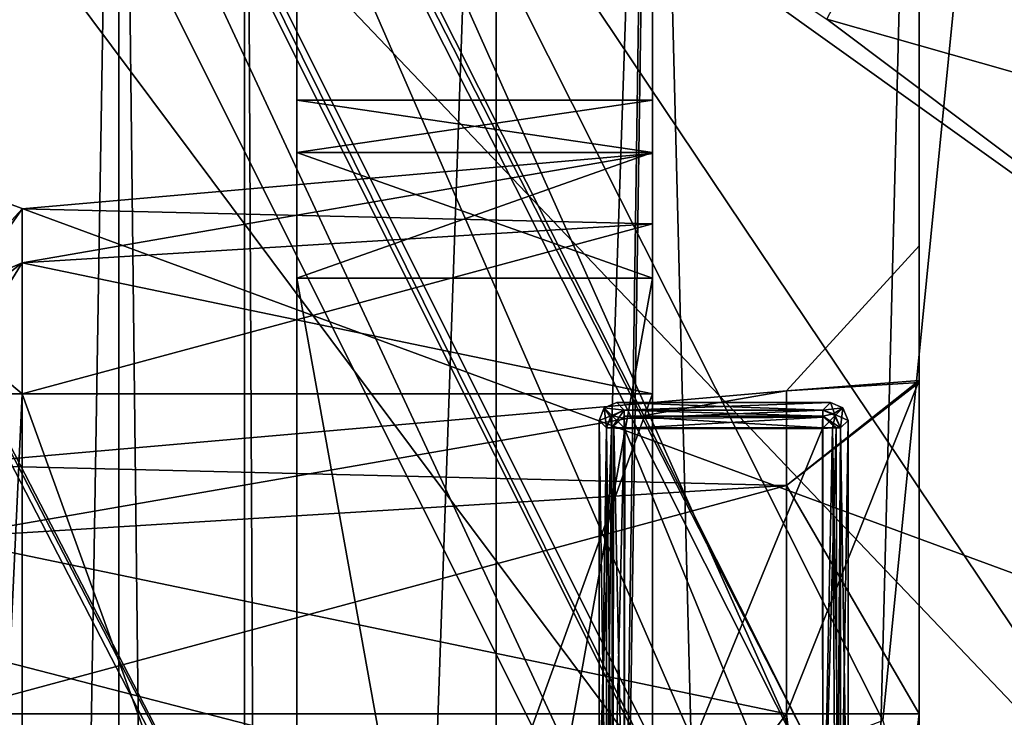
# Model space of a CAD drawing. Header units: millimetres. Extents: x -78 to 78, y -78 to 78.
# Tile 320 of 449: x 48.94 to 54.48, y 21.08 to 25. Entities that reach past the tile are written whole.
import ezdxf

# ---------------------------------------------------------------- set-up
doc = ezdxf.new("R2010")
doc.units = ezdxf.units.MM
doc.header["$LTSCALE"] = 41.718519
for name, color, linetype in [('10', 7, 'CONTINUOUS'), ('1061', 7, 'CONTINUOUS'), ('109', 7, 'CONTINUOUS'), ('1107', 7, 'CONTINUOUS'), ('119', 7, 'CONTINUOUS'), ('124', 7, 'CONTINUOUS'), ('1243', 7, 'CONTINUOUS'), ('125', 7, 'CONTINUOUS'), ('126', 7, 'CONTINUOUS'), ('1745', 7, 'CONTINUOUS'), ('1769', 7, 'CONTINUOUS'), ('1772', 7, 'CONTINUOUS'), ('1774', 7, 'CONTINUOUS'), ('24', 7, 'CONTINUOUS'), ('2704', 7, 'CONTINUOUS'), ('2720', 7, 'CONTINUOUS'), ('2737', 7, 'CONTINUOUS'), ('328', 7, 'CONTINUOUS'), ('344', 7, 'CONTINUOUS'), ('48', 7, 'CONTINUOUS'), ('6', 7, 'CONTINUOUS'), ('617', 7, 'CONTINUOUS'), ('619', 7, 'CONTINUOUS'), ('623', 7, 'CONTINUOUS'), ('627', 7, 'CONTINUOUS'), ('632', 7, 'CONTINUOUS'), ('638', 7, 'CONTINUOUS'), ('639', 7, 'CONTINUOUS'), ('640', 7, 'CONTINUOUS'), ('647', 7, 'CONTINUOUS'), ('648', 7, 'CONTINUOUS'), ('65', 7, 'CONTINUOUS'), ('657', 7, 'CONTINUOUS'), ('66', 7, 'CONTINUOUS'), ('662', 7, 'CONTINUOUS'), ('666', 7, 'CONTINUOUS'), ('670', 7, 'CONTINUOUS'), ('6723', 7, 'CONTINUOUS'), ('6729', 7, 'CONTINUOUS'), ('6732', 7, 'CONTINUOUS'), ('6735', 7, 'CONTINUOUS'), ('6736', 7, 'CONTINUOUS'), ('6737', 7, 'CONTINUOUS'), ('6738', 7, 'CONTINUOUS'), ('674', 7, 'CONTINUOUS'), ('6741', 7, 'CONTINUOUS'), ('6742', 7, 'CONTINUOUS'), ('6743', 7, 'CONTINUOUS'), ('6744', 7, 'CONTINUOUS'), ('6745', 7, 'CONTINUOUS'), ('6746', 7, 'CONTINUOUS'), ('6747', 7, 'CONTINUOUS'), ('6748', 7, 'CONTINUOUS'), ('6749', 7, 'CONTINUOUS'), ('6751', 7, 'CONTINUOUS'), ('6752', 7, 'CONTINUOUS'), ('6754', 7, 'CONTINUOUS'), ('6755', 7, 'CONTINUOUS'), ('6757', 7, 'CONTINUOUS'), ('6758', 7, 'CONTINUOUS'), ('6759', 7, 'CONTINUOUS'), ('6760', 7, 'CONTINUOUS'), ('6761', 7, 'CONTINUOUS'), ('6762', 7, 'CONTINUOUS'), ('6763', 7, 'CONTINUOUS'), ('682', 7, 'CONTINUOUS'), ('683', 7, 'CONTINUOUS'), ('689', 7, 'CONTINUOUS'), ('690', 7, 'CONTINUOUS'), ('692', 7, 'CONTINUOUS'), ('745', 7, 'CONTINUOUS'), ('748', 7, 'CONTINUOUS'), ('790', 7, 'CONTINUOUS'), ('855', 7, 'CONTINUOUS'), ('971', 7, 'CONTINUOUS')]:
    doc.layers.add(name, color=color, linetype=linetype)

msp = doc.modelspace()

# ---------------------------------------------------------------- linework, layer by layer
at = {"layer": '10', "linetype": 'CONTINUOUS'}
for points in [[(48.5, 30.5, -2), (49.5, -30.5, -2), (19.2675, 11.1265, -2), (48.5, 30.5, -2)], [(49.5, 30.5, -2), (49.5, -30.5, -2), (48.5, 30.5, -2), (49.5, 30.5, -2)]]:
    msp.add_3dface(points, dxfattribs=at)
at = {"layer": '1061', "color": 7, "linetype": 'CONTINUOUS'}
for points in [[(43.8434, 32.3723, 23.7), (51.768, 17.0379, 23.7), (43.8263, 32.322, 26.2), (43.8434, 32.3723, 23.7)], [(51.768, 17.0379, 23.7), (51.7312, 17.0098, 26.2), (43.8263, 32.322, 26.2), (51.768, 17.0379, 23.7)]]:
    msp.add_3dface(points, dxfattribs=at)
at = {"layer": '109', "linetype": 'CONTINUOUS'}
for points in [[(50.5, 12.45, 9.3), (50.5, 23.55, 9.3), (52.5, 12.45, 9.3), (50.5, 12.45, 9.3)], [(52.5, 12.45, 9.3), (50.5, 23.55, 9.3), (52.5, 23.55, 9.3), (52.5, 12.45, 9.3)]]:
    msp.add_3dface(points, dxfattribs=at)
at = {"layer": '1107', "color": 7, "linetype": 'CONTINUOUS'}
for points in [[(55.4979, 20.1347, 23.7), (54.9607, 17.4899, 23.7), (43.8434, 32.3723, 23.7), (55.4979, 20.1347, 23.7)], [(43.8434, 32.3723, 23.7), (54.9607, 17.4899, 23.7), (51.768, 17.0379, 23.7), (43.8434, 32.3723, 23.7)], [(51.2304, 26.4957, 23.7), (55.4979, 20.1347, 23.7), (43.8434, 32.3723, 23.7), (51.2304, 26.4957, 23.7)], [(56.8171, 22.4998, 23.7), (55.4979, 20.1347, 23.7), (51.2304, 26.4957, 23.7), (56.8171, 22.4998, 23.7)], [(53.4805, 25.0055, 23.7), (56.8171, 22.4998, 23.7), (51.2304, 26.4957, 23.7), (53.4805, 25.0055, 23.7)], [(56.0857, 24.266, 23.7), (56.8171, 22.4998, 23.7), (53.4805, 25.0055, 23.7), (56.0857, 24.266, 23.7)]]:
    msp.add_3dface(points, dxfattribs=at)
at = {"layer": '119', "linetype": 'CONTINUOUS'}
for points in [[(50.5, 24.2571, 9.0071), (50.5, 24.55, 8.3), (52.5, 24.2571, 9.0071), (50.5, 24.2571, 9.0071)], [(50.5, 24.55, 8.3), (52.5, 24.55, 8.3), (52.5, 24.2571, 9.0071), (50.5, 24.55, 8.3)], [(50.5, 23.55, 9.3), (50.5, 24.2571, 9.0071), (52.5, 23.55, 9.3), (50.5, 23.55, 9.3)], [(52.5, 23.55, 9.3), (50.5, 24.2571, 9.0071), (52.5, 24.2571, 9.0071), (52.5, 23.55, 9.3)]]:
    msp.add_3dface(points, dxfattribs=at)
at = {"layer": '124', "linetype": 'CONTINUOUS'}
for points in [[(50.5, 24.55, 5.2), (50.5, 24.2571, 4.4929), (52.5, 24.55, 5.2), (50.5, 24.55, 5.2)], [(52.5, 24.55, 5.2), (50.5, 24.2571, 4.4929), (52.5, 24.2571, 4.4929), (52.5, 24.55, 5.2)], [(50.5, 24.2571, 4.4929), (50.5, 23.55, 4.2), (52.5, 24.2571, 4.4929), (50.5, 24.2571, 4.4929)], [(50.5, 23.55, 4.2), (52.5, 23.55, 4.2), (52.5, 24.2571, 4.4929), (50.5, 23.55, 4.2)]]:
    msp.add_3dface(points, dxfattribs=at)
at = {"layer": '1243', "color": 7, "linetype": 'CONTINUOUS'}
msp.add_3dface([(56.0857, 24.266, 23.7), (53.4805, 25.0055, 23.7), (56.1174, 29.9723, 22.2), (56.0857, 24.266, 23.7)], dxfattribs=at)
at = {"layer": '125', "linetype": 'CONTINUOUS'}
for points in [[(50.5, 23.55, 4.2), (50.5, 12.45, 4.2), (52.5, 23.55, 4.2), (50.5, 23.55, 4.2)], [(50.5, 12.45, 4.2), (52.5, 12.45, 4.2), (52.5, 23.55, 4.2), (50.5, 12.45, 4.2)]]:
    msp.add_3dface(points, dxfattribs=at)
at = {"layer": '126', "linetype": 'CONTINUOUS'}
for points in [[(50.5, 24.55, 8.3), (50.5, 24.55, 5.2), (52.5, 24.55, 8.3), (50.5, 24.55, 8.3)], [(50.5, 24.55, 5.2), (52.5, 24.55, 5.2), (52.5, 24.55, 8.3), (50.5, 24.55, 5.2)]]:
    msp.add_3dface(points, dxfattribs=at)
at = {"layer": '1745', "linetype": 'CONTINUOUS'}
for points in [[(53.7961, 21.0623, 28.7), (56.7696, 51.03, 28.7), (48.9557, 30.6746, 28.7), (53.7961, 21.0623, 28.7)], [(56.7695, 10.7164, 28.7), (56.7696, 51.03, 28.7), (53.7961, 21.0623, 28.7), (56.7695, 10.7164, 28.7)], [(75.9193, 7.9475, 28.7), (69.7599, 30.9897, 28.7), (53.7937, -21.0684, 28.7), (75.9193, 7.9475, 28.7)], [(53.7937, -21.0684, 28.7), (69.7599, 30.9897, 28.7), (56.7669, -10.73, 28.7), (53.7937, -21.0684, 28.7)]]:
    msp.add_3dface(points, dxfattribs=at)
at = {"layer": '1769', "linetype": 'CONTINUOUS'}
for points in [[(60.256, 25.5201, 26.2), (57.424, 24.9089, 26.2), (49.1694, 31.6832, 26.2), (60.256, 25.5201, 26.2)], [(57.424, 24.9089, 26.2), (50.1469, 28.9523, 26.2), (49.1694, 31.6832, 26.2), (57.424, 24.9089, 26.2)], [(57.424, 24.9089, 26.2), (54.5532, 25.3347, 26.2), (50.1469, 28.9523, 26.2), (57.424, 24.9089, 26.2)]]:
    msp.add_3dface(points, dxfattribs=at)
at = {"layer": '1772', "linetype": 'CONTINUOUS'}
for points in [[(53.3285, 20.8862, 28.1826), (48.9557, 30.6746, 28.7), (48.5266, 30.4193, 28.1826), (53.3285, 20.8862, 28.1826)], [(53.7961, 21.0623, 28.7), (48.9557, 30.6746, 28.7), (53.3285, 20.8862, 28.1826), (53.7961, 21.0623, 28.7)]]:
    msp.add_3dface(points, dxfattribs=at)
at = {"layer": '1774', "linetype": 'CONTINUOUS'}
for points in [[(48.5837, 30.4571, 26.2), (53.3929, 20.9096, 26.2), (48.5266, 30.4193, 28.1826), (48.5837, 30.4571, 26.2)], [(53.3929, 20.9096, 26.2), (53.3285, 20.8862, 28.1826), (48.5266, 30.4193, 28.1826), (53.3929, 20.9096, 26.2)]]:
    msp.add_3dface(points, dxfattribs=at)
at = {"layer": '24', "linetype": 'CONTINUOUS'}
for points in [[(49.5, -30.5, -2), (49.5, 30.5, -2), (51.6213, 30.5, -1.1213), (49.5, -30.5, -2)], [(49.5, -30.5, -2), (51.6213, 30.5, -1.1213), (51.6213, -30.5, -1.1213), (49.5, -30.5, -2)], [(51.6213, 30.5, -1.1213), (52.5, 30.5, 1), (51.6213, -30.5, -1.1213), (51.6213, 30.5, -1.1213)], [(52.5, 30.5, 1), (52.5, 29.5, 1), (51.6213, -30.5, -1.1213), (52.5, 30.5, 1)], [(52.5, 29.5, 1), (52.5, -29.5, 1), (51.6213, -30.5, -1.1213), (52.5, 29.5, 1)]]:
    msp.add_3dface(points, dxfattribs=at)
at = {"layer": '2704', "linetype": 'CONTINUOUS'}
msp.add_3dface([(58.707, 21.4384, 21.67), (55.1976, 33.6948, 21.67), (47.837, 40.2223, 21.67), (58.707, 21.4384, 21.67)], dxfattribs=at)
at = {"layer": '2720', "linetype": 'CONTINUOUS'}
for points in [[(56.5926, 41.1966, 20.074), (66.5547, 21.688, 20.074), (47.8792, 40.1721, 20.074), (56.5926, 41.1966, 20.074)], [(47.8792, 40.1721, 20.074), (66.5547, 21.688, 20.074), (58.725, 21.3895, 20.074), (47.8792, 40.1721, 20.074)]]:
    msp.add_3dface(points, dxfattribs=at)
at = {"layer": '2737', "linetype": 'CONTINUOUS'}
for points in [[(58.707, 21.4384, 21.67), (47.837, 40.2223, 21.67), (47.8792, 40.1721, 20.074), (58.707, 21.4384, 21.67)], [(58.707, 21.4384, 21.67), (47.8792, 40.1721, 20.074), (58.725, 21.3895, 20.074), (58.707, 21.4384, 21.67)]]:
    msp.add_3dface(points, dxfattribs=at)
at = {"layer": '328', "linetype": 'CONTINUOUS'}
for points in [[(15.5, 30, 15), (32.5, 30, 15), (72.3187, 15.3427, 15), (15.5, 30, 15)], [(47.5, -30, 15), (15.5, 30, 15), (67, -30, 15), (47.5, -30, 15)], [(67, -30, 15), (15.5, 30, 15), (67.5, -30, 15), (67, -30, 15)], [(67.5, -30, 15), (15.5, 30, 15), (72.3187, -15.3427, 15), (67.5, -30, 15)], [(72.3187, -15.3427, 15), (15.5, 30, 15), (73.9493, 0, 15), (72.3187, -15.3427, 15)], [(73.9493, 0, 15), (15.5, 30, 15), (72.3187, 15.3427, 15), (73.9493, 0, 15)], [(32.5, 30, 15), (47.5, 30, 15), (72.3187, 15.3427, 15), (32.5, 30, 15)], [(47.5, 30, 15), (67, 30, 15), (72.3187, 15.3427, 15), (47.5, 30, 15)]]:
    msp.add_3dface(points, dxfattribs=at)
at = {"layer": '344', "linetype": 'CONTINUOUS'}
for points in [[(47.5, 30, 16.5), (15.5, -30, 16.5), (67, 30, 16.5), (47.5, 30, 16.5)], [(67, 30, 16.5), (15.5, -30, 16.5), (67.5, 30, 16.5), (67, 30, 16.5)], [(67.5, 30, 16.5), (15.5, -30, 16.5), (72.3187, 15.3427, 16.5), (67.5, 30, 16.5)]]:
    msp.add_3dface(points, dxfattribs=at)
at = {"layer": '48', "linetype": 'CONTINUOUS'}
for points in [[(49.5, 30.5), (49.5, -30.5), (50.2071, -30.5, 0.2929), (49.5, 30.5)], [(50.2071, 30.5, 0.2929), (49.5, 30.5), (50.2071, -30.5, 0.2929), (50.2071, 30.5, 0.2929)], [(50.5, 30.5, 1), (50.2071, 30.5, 0.2929), (50.5, -30.5, 1), (50.5, 30.5, 1)], [(50.5, -30.5, 1), (50.2071, 30.5, 0.2929), (50.2071, -30.5, 0.2929), (50.5, -30.5, 1)]]:
    msp.add_3dface(points, dxfattribs=at)
at = {"layer": '6', "linetype": 'CONTINUOUS'}
for points in [[(48.5, 30.5), (15.5, -33), (49.5, 30.5), (48.5, 30.5)], [(49.5, 30.5), (15.5, -33), (48.5, -30.5), (49.5, 30.5)], [(49.5, -30.5), (49.5, 30.5), (48.5, -30.5), (49.5, -30.5)]]:
    msp.add_3dface(points, dxfattribs=at)
at = {"layer": '617', "color": 7, "linetype": 'CONTINUOUS'}
for points in [[(52.5, 24.55, 5.2), (52.5, 24.2571, 4.4929), (52.5, 24.55, 8.3), (52.5, 24.55, 5.2)], [(52.5, 24.55, 8.3), (52.5, 24.2571, 4.4929), (52.5, 24.2571, 9.0071), (52.5, 24.55, 8.3)], [(52.5, 24.2571, 4.4929), (52.5, 23.55, 4.2), (52.5, 23.8544, 4.8957), (52.5, 24.2571, 4.4929)], [(52.5, 24.2571, 9.0071), (52.5, 24.2571, 4.4929), (52.5, 24.25, 5.85), (52.5, 24.2571, 9.0071)], [(52.5, 24.25, 5.85), (52.5, 24.2571, 4.4929), (52.5, 23.8544, 4.8957), (52.5, 24.25, 5.85)], [(52.5, 23.55, 9.3), (52.5, 24.2571, 9.0071), (52.5, 23.8543, 8.6044), (52.5, 23.55, 9.3)], [(52.5, 24.25, 7.65), (52.5, 24.2571, 9.0071), (52.5, 24.25, 5.85), (52.5, 24.25, 7.65)], [(52.5, 24.2571, 9.0071), (52.5, 24.25, 7.65), (52.5, 23.8543, 8.6044), (52.5, 24.2571, 9.0071)], [(52.5, 23.8544, 4.8957), (52.5, 23.55, 4.2), (52.5, 22.9, 4.5), (52.5, 23.8544, 4.8957)], [(52.5, 22.9, 9), (52.5, 23.55, 9.3), (52.5, 23.8543, 8.6044), (52.5, 22.9, 9)], [(52.5, 12.45, 9.3), (52.5, 23.55, 9.3), (52.5, 13.1, 9), (52.5, 12.45, 9.3)], [(52.5, 23.55, 4.2), (52.5, 12.45, 4.2), (52.5, 22.9, 4.5), (52.5, 23.55, 4.2)], [(52.5, 13.1, 9), (52.5, 23.55, 9.3), (52.5, 22.9, 9), (52.5, 13.1, 9)], [(52.5, 22.9, 4.5), (52.5, 12.45, 4.2), (52.5, 13.1, 4.5), (52.5, 22.9, 4.5)]]:
    msp.add_3dface(points, dxfattribs=at)
at = {"layer": '619', "color": 7, "linetype": 'CONTINUOUS'}
for points in [[(52.5, -29.5, 1), (52.5, 29.5, 1), (54, -29.5, 1.2645), (52.5, -29.5, 1)], [(54, -29.5, 1.2645), (52.5, 29.5, 1), (54, 29.5, 1.2645), (54, -29.5, 1.2645)]]:
    msp.add_3dface(points, dxfattribs=at)
at = {"layer": '623', "color": 7, "linetype": 'CONTINUOUS'}
for points in [[(52.5, 29.5, 14.5), (52.5, -29.5, 14.5), (54, 29.5, 14.2355), (52.5, 29.5, 14.5)], [(52.5, -29.5, 14.5), (54, -29.5, 14.2355), (54, 29.5, 14.2355), (52.5, -29.5, 14.5)]]:
    msp.add_3dface(points, dxfattribs=at)
at = {"layer": '627', "color": 7, "linetype": 'CONTINUOUS'}
for points in [[(54, -29.5, 1.2645), (54, 29.5, 1.2645), (54, -21.1, 4.1188), (54, -29.5, 1.2645)], [(54, 29.5, 1.2645), (54, 29.5, 14.2355), (54, 22.9634, 8.6073), (54, 29.5, 1.2645)], [(54, -7.5, 4.5508), (54, 29.5, 1.2645), (54, -5.9434, 5.1959), (54, -7.5, 4.5508)], [(54, 29.5, 1.2645), (54, -7.5, 4.5508), (54, -12.9254, 4.9042), (54, 29.5, 1.2645)], [(54, -5.9434, 5.1959), (54, 29.5, 1.2645), (54, -3.15, 5.1976), (54, -5.9434, 5.1959)], [(54, 7.5, 4.5508), (54, 29.5, 1.2645), (54, 9.0566, 5.1959), (54, 7.5, 4.5508)], [(54, 9.0566, 5.1959), (54, 29.5, 1.2645), (54, 14.8, 4.1188), (54, 9.0566, 5.1959)], [(54, -14.8, 4.1188), (54, 29.5, 1.2645), (54, -12.9254, 4.9042), (54, -14.8, 4.1188)], [(54, 29.5, 1.2645), (54, -14.8, 4.1188), (54, -21.1, 4.1188), (54, 29.5, 1.2645)], [(54, 21.1, 4.1188), (54, 29.5, 1.2645), (54, 22.9746, 4.9042), (54, 21.1, 4.1188)], [(54, 29.5, 1.2645), (54, 21.1, 4.1188), (54, 14.8, 4.1188), (54, 29.5, 1.2645)], [(54, 22.9746, 4.9042), (54, 29.5, 1.2645), (54, 23.7311, 6.7604), (54, 22.9746, 4.9042)], [(54, 23.7311, 6.7604), (54, 29.5, 1.2645), (54, 22.9634, 8.6073), (54, 23.7311, 6.7604)], [(54, 29.5, 1.2645), (54, 7.5, 4.5508), (54, -3.15, 5.1976), (54, 29.5, 1.2645)], [(54, 29.5, 14.2355), (54, -29.5, 14.2355), (54, 21.1, 9.3812), (54, 29.5, 14.2355)], [(54, 22.9634, 8.6073), (54, 29.5, 14.2355), (54, 21.1, 9.3812), (54, 22.9634, 8.6073)], [(54, 21.1, 9.3812), (54, -29.5, 14.2355), (54, 14.8, 9.3812), (54, 21.1, 9.3812)]]:
    msp.add_3dface(points, dxfattribs=at)
at = {"layer": '632', "color": 7, "linetype": 'CONTINUOUS'}
for points in [[(52.5, 23.8543, 8.6044), (52.5, 24.25, 7.65), (48.9564, 23.6353, 8.3853), (52.5, 23.8543, 8.6044)], [(52.5, 24.25, 7.65), (48.9564, 23.9399, 7.65), (48.9564, 23.6353, 8.3853), (52.5, 24.25, 7.65)], [(52.5, 22.9, 9), (52.5, 23.8543, 8.6044), (48.9564, 22.9, 8.6899), (52.5, 22.9, 9)], [(52.5, 23.8543, 8.6044), (48.9564, 23.6353, 8.3853), (48.9564, 22.9, 8.6899), (52.5, 23.8543, 8.6044)]]:
    msp.add_3dface(points, dxfattribs=at)
at = {"layer": '638', "color": 7, "linetype": 'CONTINUOUS'}
for points in [[(52.5, 13.1, 9), (52.5, 22.9, 9), (48.9564, 13.1, 8.6899), (52.5, 13.1, 9)], [(52.5, 22.9, 9), (48.9564, 22.9, 8.6899), (48.9564, 13.1, 8.6899), (52.5, 22.9, 9)]]:
    msp.add_3dface(points, dxfattribs=at)
at = {"layer": '639', "color": 7, "linetype": 'CONTINUOUS'}
for points in [[(52.5, 24.25, 7.65), (52.5, 24.25, 5.85), (48.9564, 23.9399, 5.85), (52.5, 24.25, 7.65)], [(52.5, 24.25, 7.65), (48.9564, 23.9399, 5.85), (48.9564, 23.9399, 7.65), (52.5, 24.25, 7.65)]]:
    msp.add_3dface(points, dxfattribs=at)
at = {"layer": '640', "color": 7, "linetype": 'CONTINUOUS'}
for points in [[(48.5, 23.4418, 7.65), (48.5, 23.2831, 8.0331), (48.9564, 23.9399, 7.65), (48.5, 23.4418, 7.65)], [(48.9564, 23.9399, 7.65), (48.5, 23.2831, 8.0331), (48.9564, 23.6353, 8.3853), (48.9564, 23.9399, 7.65)], [(48.5, 23.2831, 8.0331), (48.5, 22.9, 8.1918), (48.9564, 23.6353, 8.3853), (48.5, 23.2831, 8.0331)], [(48.9564, 23.6353, 8.3853), (48.5, 22.9, 8.1918), (48.9564, 22.9, 8.6899), (48.9564, 23.6353, 8.3853)]]:
    msp.add_3dface(points, dxfattribs=at)
at = {"layer": '647', "color": 7, "linetype": 'CONTINUOUS'}
for points in [[(52.5, 24.25, 5.85), (52.5, 23.8544, 4.8957), (48.9564, 23.9399, 5.85), (52.5, 24.25, 5.85)], [(52.5, 23.8544, 4.8957), (48.9564, 23.6353, 5.1147), (48.9564, 23.9399, 5.85), (52.5, 23.8544, 4.8957)], [(52.5, 23.8544, 4.8957), (52.5, 22.9, 4.5), (48.9564, 23.6353, 5.1147), (52.5, 23.8544, 4.8957)], [(52.5, 22.9, 4.5), (48.9564, 22.9, 4.8101), (48.9564, 23.6353, 5.1147), (52.5, 22.9, 4.5)]]:
    msp.add_3dface(points, dxfattribs=at)
at = {"layer": '648', "color": 7, "linetype": 'CONTINUOUS'}
for points in [[(48.5, 23.4418, 5.85), (48.5, 23.4418, 7.65), (48.9564, 23.9399, 5.85), (48.5, 23.4418, 5.85)], [(48.9564, 23.9399, 5.85), (48.5, 23.4418, 7.65), (48.9564, 23.9399, 7.65), (48.9564, 23.9399, 5.85)]]:
    msp.add_3dface(points, dxfattribs=at)
at = {"layer": '65', "linetype": 'CONTINUOUS'}
for points in [[(50.5, 29.5, 14.5), (50.5, -29.5, 14.5), (52.5, 29.5, 14.5), (50.5, 29.5, 14.5)], [(52.5, 29.5, 14.5), (50.5, -29.5, 14.5), (52.5, -29.5, 14.5), (52.5, 29.5, 14.5)]]:
    msp.add_3dface(points, dxfattribs=at)
at = {"layer": '657', "color": 7, "linetype": 'CONTINUOUS'}
for points in [[(52.5, 22.9, 4.5), (52.5, 13.1, 4.5), (48.9564, 22.9, 4.8101), (52.5, 22.9, 4.5)], [(48.9564, 22.9, 4.8101), (52.5, 13.1, 4.5), (48.9564, 13.1, 4.8101), (48.9564, 22.9, 4.8101)]]:
    msp.add_3dface(points, dxfattribs=at)
at = {"layer": '66', "linetype": 'CONTINUOUS'}
for points in [[(50.5, 30.5, 13.5), (50.5, 30.5, 1), (50.5, 24.2571, 4.4929), (50.5, 30.5, 13.5)], [(50.5, 30.2071, 14.2071), (50.5, 30.5, 13.5), (50.5, 24.2571, 4.4929), (50.5, 30.2071, 14.2071)], [(50.5, 30.5, 1), (50.5, -30.5, 1), (50.5, 23.55, 4.2), (50.5, 30.5, 1)], [(50.5, 30.5, 1), (50.5, 23.55, 4.2), (50.5, 24.2571, 4.4929), (50.5, 30.5, 1)], [(50.5, 29.5, 14.5), (50.5, 30.2071, 14.2071), (50.5, 24.2571, 4.4929), (50.5, 29.5, 14.5)], [(50.5, -29.5, 14.5), (50.5, 29.5, 14.5), (50.5, -23.55, 9.3), (50.5, -29.5, 14.5)], [(50.5, -23.55, 9.3), (50.5, 29.5, 14.5), (50.5, -12.45, 9.3), (50.5, -23.55, 9.3)], [(50.5, -12.45, 9.3), (50.5, 29.5, 14.5), (50.5, -11.7429, 9.0071), (50.5, -12.45, 9.3)], [(50.5, -11.7429, 9.0071), (50.5, 29.5, 14.5), (50.5, -7.4999, 8.9243), (50.5, -11.7429, 9.0071)], [(50.5, 12.45, 9.3), (50.5, 29.5, 14.5), (50.5, 23.55, 9.3), (50.5, 12.45, 9.3)], [(50.5, 29.5, 14.5), (50.5, 12.45, 9.3), (50.5, 9.0388, 8.2867), (50.5, 29.5, 14.5)], [(50.5, 23.55, 9.3), (50.5, 29.5, 14.5), (50.5, 24.2571, 9.0071), (50.5, 23.55, 9.3)], [(50.5, 24.2571, 9.0071), (50.5, 29.5, 14.5), (50.5, 24.55, 8.3), (50.5, 24.2571, 9.0071)], [(50.5, 24.55, 8.3), (50.5, 29.5, 14.5), (50.5, 24.55, 5.2), (50.5, 24.55, 8.3)], [(50.5, 24.55, 5.2), (50.5, 29.5, 14.5), (50.5, 24.2571, 4.4929), (50.5, 24.55, 5.2)], [(50.5, -3.17, 8.48), (50.5, 29.5, 14.5), (50.5, 3.17, 8.48), (50.5, -3.17, 8.48)], [(50.5, 29.5, 14.5), (50.5, -3.17, 8.48), (50.5, -5.9612, 8.2867), (50.5, 29.5, 14.5)], [(50.5, 3.17, 8.48), (50.5, 29.5, 14.5), (50.5, 7.5001, 8.9243), (50.5, 3.17, 8.48)], [(50.5, 7.5001, 8.9243), (50.5, 29.5, 14.5), (50.5, 9.0388, 8.2867), (50.5, 7.5001, 8.9243)], [(50.5, -7.4999, 8.9243), (50.5, 29.5, 14.5), (50.5, -5.9612, 8.2867), (50.5, -7.4999, 8.9243)], [(50.5, 23.55, 4.2), (50.5, -30.5, 1), (50.5, 12.45, 4.2), (50.5, 23.55, 4.2)]]:
    msp.add_3dface(points, dxfattribs=at)
at = {"layer": '662', "color": 7, "linetype": 'CONTINUOUS'}
for points in [[(48.9564, 23.6353, 5.1147), (48.5, 23.4418, 5.85), (48.9564, 23.9399, 5.85), (48.9564, 23.6353, 5.1147)], [(48.5, 23.2831, 5.4669), (48.5, 23.4418, 5.85), (48.9564, 23.6353, 5.1147), (48.5, 23.2831, 5.4669)], [(48.9564, 22.9, 4.8101), (48.5, 23.2831, 5.4669), (48.9564, 23.6353, 5.1147), (48.9564, 22.9, 4.8101)], [(48.5, 22.9, 5.3082), (48.5, 23.2831, 5.4669), (48.9564, 22.9, 4.8101), (48.5, 22.9, 5.3082)]]:
    msp.add_3dface(points, dxfattribs=at)
at = {"layer": '666', "color": 7, "linetype": 'CONTINUOUS'}
for points in [[(48.5, 22.9, 8.1918), (48.5, 13.1, 8.1918), (48.9564, 22.9, 8.6899), (48.5, 22.9, 8.1918)], [(48.9564, 22.9, 8.6899), (48.5, 13.1, 8.1918), (48.9564, 13.1, 8.6899), (48.9564, 22.9, 8.6899)]]:
    msp.add_3dface(points, dxfattribs=at)
at = {"layer": '670', "color": 7, "linetype": 'CONTINUOUS'}
for points in [[(48.5, 13.1, 5.3082), (48.5, 22.9, 5.3082), (48.9564, 13.1, 4.8101), (48.5, 13.1, 5.3082)], [(48.5, 22.9, 5.3082), (48.9564, 22.9, 4.8101), (48.9564, 13.1, 4.8101), (48.5, 22.9, 5.3082)]]:
    msp.add_3dface(points, dxfattribs=at)
at = {"layer": '6723', "color": 7, "linetype": 'CONTINUOUS'}
for points in [[(52.3418, 19.9918, 21.683), (52.3418, 22.708, 21.683), (53.458, 19.9918, 21.683), (52.3418, 19.9918, 21.683)], [(53.458, 19.9918, 21.683), (52.3418, 22.708, 21.683), (53.458, 22.708, 21.683), (53.458, 19.9918, 21.683)]]:
    msp.add_3dface(points, dxfattribs=at)
at = {"layer": '6729', "color": 7, "linetype": 'CONTINUOUS'}
for points in [[(52.2421, 22.708, 21.7751), (52.2708, 22.708, 21.7126), (52.2424, 19.9918, 21.7725), (52.2421, 22.708, 21.7751)], [(52.2424, 19.9918, 21.7725), (52.2708, 22.708, 21.7126), (52.2749, 19.9918, 21.7087), (52.2424, 19.9918, 21.7725)], [(52.2708, 22.708, 21.7126), (52.3418, 22.708, 21.683), (52.2749, 19.9918, 21.7087), (52.2708, 22.708, 21.7126)], [(52.3418, 22.708, 21.683), (52.3418, 19.9918, 21.683), (52.2749, 19.9918, 21.7087), (52.3418, 22.708, 21.683)]]:
    msp.add_3dface(points, dxfattribs=at)
at = {"layer": '6732', "color": 7, "linetype": 'CONTINUOUS'}
for points in [[(52.3418, 22.7749, 21.7087), (52.3418, 22.8074, 21.7725), (53.458, 22.7749, 21.7087), (52.3418, 22.7749, 21.7087)], [(53.458, 22.7749, 21.7087), (52.3418, 22.8074, 21.7725), (53.458, 22.8074, 21.7725), (53.458, 22.7749, 21.7087)], [(53.458, 22.708, 21.683), (52.3418, 22.708, 21.683), (52.3418, 22.7749, 21.7087), (53.458, 22.708, 21.683)], [(53.458, 22.708, 21.683), (52.3418, 22.7749, 21.7087), (53.458, 22.7749, 21.7087), (53.458, 22.708, 21.683)]]:
    msp.add_3dface(points, dxfattribs=at)
at = {"layer": '6735', "color": 7, "linetype": 'CONTINUOUS'}
for points in [[(52.3418, 22.8074, 21.7725), (52.2708, 22.708, 21.7126), (52.2632, 22.768, 21.7684), (52.3418, 22.8074, 21.7725)], [(52.2708, 22.708, 21.7126), (52.3418, 22.8074, 21.7725), (52.3418, 22.7749, 21.7087), (52.2708, 22.708, 21.7126)], [(52.2708, 22.708, 21.7126), (52.2421, 22.708, 21.7751), (52.2632, 22.768, 21.7684), (52.2708, 22.708, 21.7126)], [(52.3418, 22.708, 21.683), (52.2708, 22.708, 21.7126), (52.3418, 22.7749, 21.7087), (52.3418, 22.708, 21.683)]]:
    msp.add_3dface(points, dxfattribs=at)
at = {"layer": '6736', "color": 7, "linetype": 'CONTINUOUS'}
for points in [[(53.458, 19.9918, 21.683), (53.458, 22.708, 21.683), (53.5331, 22.708, 21.7169), (53.458, 19.9918, 21.683)], [(53.458, 19.9918, 21.683), (53.5331, 22.708, 21.7169), (53.5386, 19.9918, 21.7238), (53.458, 19.9918, 21.683)], [(53.5331, 22.708, 21.7169), (53.5577, 22.708, 21.7751), (53.5386, 19.9918, 21.7238), (53.5331, 22.708, 21.7169)], [(53.5386, 19.9918, 21.7238), (53.5577, 22.708, 21.7751), (53.5575, 19.9918, 21.7725), (53.5386, 19.9918, 21.7238)]]:
    msp.add_3dface(points, dxfattribs=at)
at = {"layer": '6737', "color": 7, "linetype": 'CONTINUOUS'}
for points in [[(53.458, 22.7749, 21.7087), (53.458, 22.8074, 21.7725), (53.518, 22.7866, 21.7684), (53.458, 22.7749, 21.7087)], [(53.458, 22.7749, 21.7087), (53.518, 22.7866, 21.7684), (53.5577, 22.708, 21.7751), (53.458, 22.7749, 21.7087)], [(53.458, 22.708, 21.683), (53.458, 22.7749, 21.7087), (53.5331, 22.708, 21.7169), (53.458, 22.708, 21.683)], [(53.458, 22.7749, 21.7087), (53.5577, 22.708, 21.7751), (53.5331, 22.708, 21.7169), (53.458, 22.7749, 21.7087)]]:
    msp.add_3dface(points, dxfattribs=at)
at = {"layer": '6738', "color": 7, "linetype": 'CONTINUOUS'}
for points in [[(53.4554, 22.7054, 22.77), (52.3444, 22.7054, 22.77), (52.3418, 19.9918, 22.77), (53.4554, 22.7054, 22.77)], [(53.458, 19.9918, 22.77), (53.4554, 22.7054, 22.77), (52.3418, 19.9918, 22.77), (53.458, 19.9918, 22.77)]]:
    msp.add_3dface(points, dxfattribs=at)
at = {"layer": '674', "color": 7, "linetype": 'CONTINUOUS'}
for points in [[(54, 14.8, 4.1188), (54, 21.1, 4.1188), (53.2529, 14.8, 4.9342), (54, 14.8, 4.1188)], [(54, 21.1, 4.1188), (53.2529, 21.1, 4.9342), (53.2529, 14.8, 4.9342), (54, 21.1, 4.1188)]]:
    msp.add_3dface(points, dxfattribs=at)
at = {"layer": '6741', "color": 7, "linetype": 'CONTINUOUS'}
for points in [[(52.2421, 22.708, 21.7751), (52.1999, 22.7502, 22.1765), (52.2293, 22.8207, 22.1743), (52.2421, 22.708, 21.7751)], [(52.2996, 22.8499, 22.1765), (52.3418, 22.8074, 21.7725), (52.2293, 22.8207, 22.1743), (52.2996, 22.8499, 22.1765)], [(52.2632, 22.768, 21.7684), (52.2421, 22.708, 21.7751), (52.2293, 22.8207, 22.1743), (52.2632, 22.768, 21.7684)], [(52.3418, 22.8074, 21.7725), (52.2632, 22.768, 21.7684), (52.2293, 22.8207, 22.1743), (52.3418, 22.8074, 21.7725)]]:
    msp.add_3dface(points, dxfattribs=at)
at = {"layer": '6742', "color": 7, "linetype": 'CONTINUOUS'}
for points in [[(53.5999, 19.9496, 22.2765), (53.5999, 19.9496, 22.1765), (53.5999, 22.7502, 22.1765), (53.5999, 19.9496, 22.2765)], [(53.5999, 22.7502, 22.2765), (53.5999, 19.9496, 22.2765), (53.5999, 22.7502, 22.1765), (53.5999, 22.7502, 22.2765)]]:
    msp.add_3dface(points, dxfattribs=at)
at = {"layer": '6743', "color": 7, "linetype": 'CONTINUOUS'}
for points in [[(53.458, 22.8074, 21.7725), (53.5002, 22.8499, 22.1765), (53.5705, 22.8208, 22.1743), (53.458, 22.8074, 21.7725)], [(53.458, 22.8074, 21.7725), (53.5705, 22.8208, 22.1743), (53.518, 22.7866, 21.7684), (53.458, 22.8074, 21.7725)], [(53.5705, 22.8208, 22.1743), (53.5999, 22.7502, 22.1765), (53.518, 22.7866, 21.7684), (53.5705, 22.8208, 22.1743)], [(53.518, 22.7866, 21.7684), (53.5999, 22.7502, 22.1765), (53.5577, 22.708, 21.7751), (53.518, 22.7866, 21.7684)]]:
    msp.add_3dface(points, dxfattribs=at)
at = {"layer": '6744', "color": 7, "linetype": 'CONTINUOUS'}
for points in [[(52.2421, 22.708, 21.7751), (52.2424, 19.9918, 21.7725), (52.1999, 22.7502, 22.1765), (52.2421, 22.708, 21.7751)], [(52.2424, 19.9918, 21.7725), (52.1999, 19.9496, 22.1765), (52.1999, 22.7502, 22.1765), (52.2424, 19.9918, 21.7725)]]:
    msp.add_3dface(points, dxfattribs=at)
at = {"layer": '6745', "color": 7, "linetype": 'CONTINUOUS'}
for points in [[(53.458, 22.8074, 22.6805), (52.3418, 22.8074, 22.6805), (52.3418, 22.7617, 22.7544), (53.458, 22.8074, 22.6805)], [(53.458, 22.8074, 22.6805), (52.3418, 22.7617, 22.7544), (53.458, 22.7678, 22.7501), (53.458, 22.8074, 22.6805)], [(52.3418, 22.7617, 22.7544), (52.3444, 22.7054, 22.77), (53.458, 22.7678, 22.7501), (52.3418, 22.7617, 22.7544)], [(53.458, 22.7678, 22.7501), (52.3444, 22.7054, 22.77), (53.4554, 22.7054, 22.77), (53.458, 22.7678, 22.7501)]]:
    msp.add_3dface(points, dxfattribs=at)
at = {"layer": '6746', "color": 7, "linetype": 'CONTINUOUS'}
for points in [[(53.5577, 22.708, 21.7751), (53.5999, 19.9496, 22.1765), (53.5575, 19.9918, 21.7725), (53.5577, 22.708, 21.7751)], [(53.5999, 22.7502, 22.1765), (53.5999, 19.9496, 22.1765), (53.5577, 22.708, 21.7751), (53.5999, 22.7502, 22.1765)]]:
    msp.add_3dface(points, dxfattribs=at)
at = {"layer": '6747', "color": 7, "linetype": 'CONTINUOUS'}
for points in [[(52.3418, 22.8074, 21.7725), (52.2996, 22.8499, 22.1765), (53.5002, 22.8499, 22.1765), (52.3418, 22.8074, 21.7725)], [(53.458, 22.8074, 21.7725), (52.3418, 22.8074, 21.7725), (53.5002, 22.8499, 22.1765), (53.458, 22.8074, 21.7725)]]:
    msp.add_3dface(points, dxfattribs=at)
at = {"layer": '6748', "color": 7, "linetype": 'CONTINUOUS'}
for points in [[(53.5002, 22.8499, 22.1765), (53.5002, 22.8499, 22.2765), (53.5706, 22.8206, 22.2786), (53.5002, 22.8499, 22.1765)], [(53.5002, 22.8499, 22.1765), (53.5706, 22.8206, 22.2786), (53.5705, 22.8208, 22.1743), (53.5002, 22.8499, 22.1765)], [(53.5999, 22.7502, 22.2765), (53.5999, 22.7502, 22.1765), (53.5705, 22.8208, 22.1743), (53.5999, 22.7502, 22.2765)], [(53.5706, 22.8206, 22.2786), (53.5999, 22.7502, 22.2765), (53.5705, 22.8208, 22.1743), (53.5706, 22.8206, 22.2786)]]:
    msp.add_3dface(points, dxfattribs=at)
at = {"layer": '6749', "color": 7, "linetype": 'CONTINUOUS'}
for points in [[(52.3418, 22.7617, 22.7544), (52.3418, 22.8074, 22.6805), (52.2719, 22.7779, 22.6847), (52.3418, 22.7617, 22.7544)], [(52.2424, 22.708, 22.6805), (52.3444, 22.7054, 22.77), (52.2719, 22.7779, 22.6847), (52.2424, 22.708, 22.6805)], [(52.3444, 22.7054, 22.77), (52.3418, 22.7617, 22.7544), (52.2719, 22.7779, 22.6847), (52.3444, 22.7054, 22.77)], [(52.3444, 22.7054, 22.77), (52.2424, 22.708, 22.6805), (52.282, 22.708, 22.7501), (52.3444, 22.7054, 22.77)]]:
    msp.add_3dface(points, dxfattribs=at)
at = {"layer": '6751', "color": 7, "linetype": 'CONTINUOUS'}
for points in [[(53.5002, 22.8499, 22.1765), (52.2996, 22.8499, 22.1765), (53.5002, 22.8499, 22.2765), (53.5002, 22.8499, 22.1765)], [(52.2996, 22.8499, 22.1765), (52.2996, 22.8499, 22.2765), (53.5002, 22.8499, 22.2765), (52.2996, 22.8499, 22.1765)]]:
    msp.add_3dface(points, dxfattribs=at)
at = {"layer": '6752', "color": 7, "linetype": 'CONTINUOUS'}
for points in [[(52.275, 19.9918, 22.7444), (52.2424, 22.708, 22.6805), (52.2421, 19.9918, 22.6779), (52.275, 19.9918, 22.7444)], [(52.282, 22.708, 22.7501), (52.2424, 22.708, 22.6805), (52.275, 19.9918, 22.7444), (52.282, 22.708, 22.7501)], [(52.3418, 19.9918, 22.77), (52.282, 22.708, 22.7501), (52.275, 19.9918, 22.7444), (52.3418, 19.9918, 22.77)], [(52.3418, 19.9918, 22.77), (52.3444, 22.7054, 22.77), (52.282, 22.708, 22.7501), (52.3418, 19.9918, 22.77)]]:
    msp.add_3dface(points, dxfattribs=at)
at = {"layer": '6754', "color": 7, "linetype": 'CONTINUOUS'}
for points in [[(52.1999, 22.7502, 22.1765), (52.2292, 22.8206, 22.2786), (52.2293, 22.8207, 22.1743), (52.1999, 22.7502, 22.1765)], [(52.1999, 22.7502, 22.2765), (52.2292, 22.8206, 22.2786), (52.1999, 22.7502, 22.1765), (52.1999, 22.7502, 22.2765)], [(52.2292, 22.8206, 22.2786), (52.2996, 22.8499, 22.2765), (52.2293, 22.8207, 22.1743), (52.2292, 22.8206, 22.2786)], [(52.2996, 22.8499, 22.2765), (52.2996, 22.8499, 22.1765), (52.2293, 22.8207, 22.1743), (52.2996, 22.8499, 22.2765)]]:
    msp.add_3dface(points, dxfattribs=at)
at = {"layer": '6755', "color": 7, "linetype": 'CONTINUOUS'}
for points in [[(52.1999, 19.9496, 22.2765), (52.1999, 22.7502, 22.2765), (52.1999, 19.9496, 22.1765), (52.1999, 19.9496, 22.2765)], [(52.1999, 19.9496, 22.1765), (52.1999, 22.7502, 22.2765), (52.1999, 22.7502, 22.1765), (52.1999, 19.9496, 22.1765)]]:
    msp.add_3dface(points, dxfattribs=at)
at = {"layer": '6757', "color": 7, "linetype": 'CONTINUOUS'}
for points in [[(53.4554, 22.7054, 22.77), (53.458, 19.9918, 22.77), (53.5117, 22.708, 22.7544), (53.4554, 22.7054, 22.77)], [(53.458, 19.9918, 22.77), (53.5292, 19.9918, 22.7402), (53.5117, 22.708, 22.7544), (53.458, 19.9918, 22.77)], [(53.5292, 19.9918, 22.7402), (53.5575, 19.9918, 22.6805), (53.5117, 22.708, 22.7544), (53.5292, 19.9918, 22.7402)], [(53.5575, 19.9918, 22.6805), (53.5575, 22.708, 22.6805), (53.5117, 22.708, 22.7544), (53.5575, 19.9918, 22.6805)]]:
    msp.add_3dface(points, dxfattribs=at)
at = {"layer": '6758', "color": 7, "linetype": 'CONTINUOUS'}
for points in [[(53.5575, 19.9918, 22.6805), (53.5999, 19.9496, 22.2765), (53.5999, 22.7502, 22.2765), (53.5575, 19.9918, 22.6805)], [(53.5575, 19.9918, 22.6805), (53.5999, 22.7502, 22.2765), (53.5575, 22.708, 22.6805), (53.5575, 19.9918, 22.6805)]]:
    msp.add_3dface(points, dxfattribs=at)
at = {"layer": '6759', "color": 7, "linetype": 'CONTINUOUS'}
for points in [[(52.1999, 22.7502, 22.2765), (52.2719, 22.7779, 22.6847), (52.2292, 22.8206, 22.2786), (52.1999, 22.7502, 22.2765)], [(52.3418, 22.8074, 22.6805), (52.2996, 22.8499, 22.2765), (52.2292, 22.8206, 22.2786), (52.3418, 22.8074, 22.6805)], [(52.2719, 22.7779, 22.6847), (52.3418, 22.8074, 22.6805), (52.2292, 22.8206, 22.2786), (52.2719, 22.7779, 22.6847)], [(52.2424, 22.708, 22.6805), (52.2719, 22.7779, 22.6847), (52.1999, 22.7502, 22.2765), (52.2424, 22.708, 22.6805)]]:
    msp.add_3dface(points, dxfattribs=at)
at = {"layer": '6760', "color": 7, "linetype": 'CONTINUOUS'}
for points in [[(53.5002, 22.8499, 22.2765), (52.2996, 22.8499, 22.2765), (53.458, 22.8074, 22.6805), (53.5002, 22.8499, 22.2765)], [(53.458, 22.8074, 22.6805), (52.2996, 22.8499, 22.2765), (52.3418, 22.8074, 22.6805), (53.458, 22.8074, 22.6805)]]:
    msp.add_3dface(points, dxfattribs=at)
at = {"layer": '6761', "color": 7, "linetype": 'CONTINUOUS'}
for points in [[(53.458, 22.8074, 22.6805), (53.458, 22.7678, 22.7501), (53.4554, 22.7054, 22.77), (53.458, 22.8074, 22.6805)], [(53.458, 22.8074, 22.6805), (53.4554, 22.7054, 22.77), (53.528, 22.7779, 22.6847), (53.458, 22.8074, 22.6805)], [(53.4554, 22.7054, 22.77), (53.5117, 22.708, 22.7544), (53.528, 22.7779, 22.6847), (53.4554, 22.7054, 22.77)], [(53.5117, 22.708, 22.7544), (53.5575, 22.708, 22.6805), (53.528, 22.7779, 22.6847), (53.5117, 22.708, 22.7544)]]:
    msp.add_3dface(points, dxfattribs=at)
at = {"layer": '6762', "color": 7, "linetype": 'CONTINUOUS'}
for points in [[(52.2424, 22.708, 22.6805), (52.1999, 22.7502, 22.2765), (52.1999, 19.9496, 22.2765), (52.2424, 22.708, 22.6805)], [(52.2421, 19.9918, 22.6779), (52.2424, 22.708, 22.6805), (52.1999, 19.9496, 22.2765), (52.2421, 19.9918, 22.6779)]]:
    msp.add_3dface(points, dxfattribs=at)
at = {"layer": '6763', "color": 7, "linetype": 'CONTINUOUS'}
for points in [[(53.5002, 22.8499, 22.2765), (53.458, 22.8074, 22.6805), (53.528, 22.7779, 22.6847), (53.5002, 22.8499, 22.2765)], [(53.5002, 22.8499, 22.2765), (53.528, 22.7779, 22.6847), (53.5706, 22.8206, 22.2786), (53.5002, 22.8499, 22.2765)], [(53.528, 22.7779, 22.6847), (53.5575, 22.708, 22.6805), (53.5706, 22.8206, 22.2786), (53.528, 22.7779, 22.6847)], [(53.5575, 22.708, 22.6805), (53.5999, 22.7502, 22.2765), (53.5706, 22.8206, 22.2786), (53.5575, 22.708, 22.6805)]]:
    msp.add_3dface(points, dxfattribs=at)
at = {"layer": '682', "color": 7, "linetype": 'CONTINUOUS'}
for points in [[(54, 22.9746, 4.9042), (54, 23.7311, 6.7604), (53.2529, 22.9158, 6.75), (54, 22.9746, 4.9042)], [(54, 23.7311, 6.7604), (54, 22.9634, 8.6073), (53.2529, 22.9158, 6.75), (54, 23.7311, 6.7604)], [(54, 21.1, 4.1188), (54, 22.9746, 4.9042), (53.2529, 21.1, 4.9342), (54, 21.1, 4.1188)], [(53.2529, 21.1, 4.9342), (54, 22.9746, 4.9042), (53.2529, 22.384, 5.466), (53.2529, 21.1, 4.9342)], [(53.2529, 22.384, 5.466), (54, 22.9746, 4.9042), (53.2529, 22.9158, 6.75), (53.2529, 22.384, 5.466)], [(54, 22.9634, 8.6073), (54, 21.1, 9.3812), (53.2529, 22.384, 8.034), (54, 22.9634, 8.6073)], [(53.2529, 22.9158, 6.75), (54, 22.9634, 8.6073), (53.2529, 22.384, 8.034), (53.2529, 22.9158, 6.75)], [(54, 21.1, 9.3812), (53.2529, 21.1, 8.5658), (53.2529, 22.384, 8.034), (54, 21.1, 9.3812)]]:
    msp.add_3dface(points, dxfattribs=at)
at = {"layer": '683', "color": 7, "linetype": 'CONTINUOUS'}
for points in [[(53.2529, 14.8, 4.9342), (53.2529, 21.1, 4.9342), (48.5, 14.8, 5.35), (53.2529, 14.8, 4.9342)], [(48.5, 14.8, 5.35), (53.2529, 21.1, 4.9342), (48.5, 21.1, 5.35), (48.5, 14.8, 5.35)]]:
    msp.add_3dface(points, dxfattribs=at)
at = {"layer": '689', "color": 7, "linetype": 'CONTINUOUS'}
for points in [[(54, 21.1, 9.3812), (54, 14.8, 9.3812), (53.2529, 21.1, 8.5658), (54, 21.1, 9.3812)], [(53.2529, 21.1, 8.5658), (54, 14.8, 9.3812), (53.2529, 14.8, 8.5658), (53.2529, 21.1, 8.5658)]]:
    msp.add_3dface(points, dxfattribs=at)
at = {"layer": '690', "color": 7, "linetype": 'CONTINUOUS'}
for points in [[(53.2529, 22.384, 5.466), (53.2529, 22.9158, 6.75), (48.5, 22.0898, 5.7603), (53.2529, 22.384, 5.466)], [(53.2529, 22.9158, 6.75), (53.2529, 22.384, 8.034), (48.5, 22.5, 6.75), (53.2529, 22.9158, 6.75)], [(48.5, 22.0898, 5.7603), (53.2529, 22.9158, 6.75), (48.5, 22.5, 6.75), (48.5, 22.0898, 5.7603)], [(48.5, 22.5, 6.75), (53.2529, 22.384, 8.034), (48.5, 22.0897, 7.7398), (48.5, 22.5, 6.75)], [(53.2529, 21.1, 4.9342), (53.2529, 22.384, 5.466), (48.5, 21.1, 5.35), (53.2529, 21.1, 4.9342)], [(53.2529, 22.384, 8.034), (53.2529, 21.1, 8.5658), (48.5, 22.0897, 7.7398), (53.2529, 22.384, 8.034)], [(48.5, 21.1, 5.35), (53.2529, 22.384, 5.466), (48.5, 22.0898, 5.7603), (48.5, 21.1, 5.35)], [(48.5, 22.0897, 7.7398), (53.2529, 21.1, 8.5658), (48.5, 21.1, 8.15), (48.5, 22.0897, 7.7398)]]:
    msp.add_3dface(points, dxfattribs=at)
at = {"layer": '692', "color": 7, "linetype": 'CONTINUOUS'}
for points in [[(53.2529, 21.1, 8.5658), (53.2529, 14.8, 8.5658), (48.5, 21.1, 8.15), (53.2529, 21.1, 8.5658)], [(53.2529, 14.8, 8.5658), (48.5, 14.8, 8.15), (48.5, 21.1, 8.15), (53.2529, 14.8, 8.5658)]]:
    msp.add_3dface(points, dxfattribs=at)
at = {"layer": '745', "color": 7, "linetype": 'CONTINUOUS'}
for points in [[(46.4413, 33.048, 26.2), (54.2968, 17.3443, 26.2), (48.5837, 30.4571, 26.2), (46.4413, 33.048, 26.2)], [(48.5837, 30.4571, 26.2), (54.2968, 17.3443, 26.2), (53.3929, 20.9096, 26.2), (48.5837, 30.4571, 26.2)]]:
    msp.add_3dface(points, dxfattribs=at)
at = {"layer": '748', "color": 7, "linetype": 'CONTINUOUS'}
msp.add_3dface([(53.7537, 17.1708, 28.7), (45.9767, 32.7174, 28.7), (25.3127, 19.738, 28.7), (53.7537, 17.1708, 28.7)], dxfattribs=at)
at = {"layer": '790', "color": 7, "linetype": 'CONTINUOUS'}
for points in [[(46.4413, 33.048, 26.2), (46.3852, 33.0059, 28.2174), (54.2294, 17.3246, 28.2174), (46.4413, 33.048, 26.2)], [(54.2968, 17.3443, 26.2), (46.4413, 33.048, 26.2), (54.2294, 17.3246, 28.2174), (54.2968, 17.3443, 26.2)]]:
    msp.add_3dface(points, dxfattribs=at)
at = {"layer": '855', "color": 7, "linetype": 'CONTINUOUS'}
for points in [[(45.9767, 32.7174, 28.7), (53.7537, 17.1708, 28.7), (46.3852, 33.0059, 28.2174), (45.9767, 32.7174, 28.7)], [(46.3852, 33.0059, 28.2174), (53.7537, 17.1708, 28.7), (54.2294, 17.3246, 28.2174), (46.3852, 33.0059, 28.2174)]]:
    msp.add_3dface(points, dxfattribs=at)
at = {"layer": '971', "color": 7, "linetype": 'CONTINUOUS'}
msp.add_3dface([(51.7312, 17.0098, 26.2), (39.8798, -10.8284, 26.2), (43.8263, 32.322, 26.2), (51.7312, 17.0098, 26.2)], dxfattribs=at)

doc.saveas('drawing.dxf')
